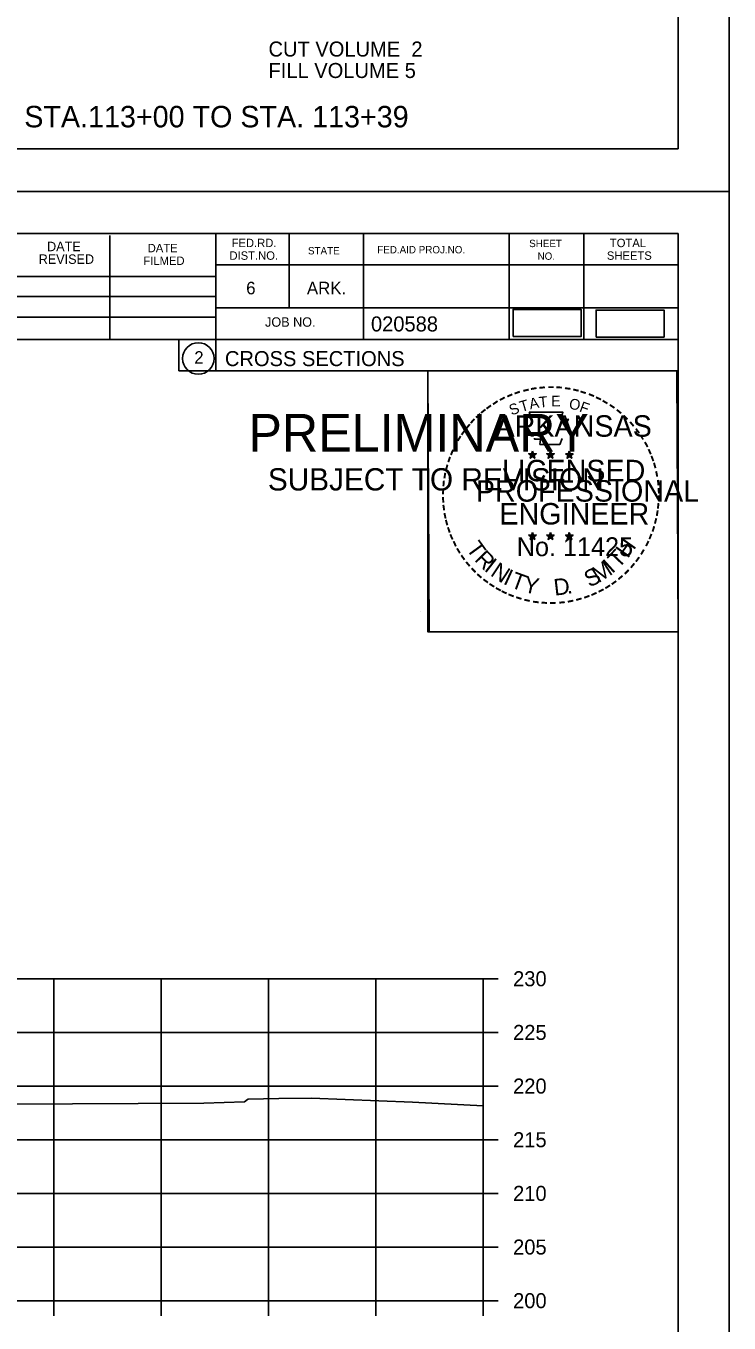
# Model space of a CAD drawing. Extents: x 1368968 to 1369915, y 377395 to 380381.
# Drawn here: x 1369849.2 to 1369914.7, y 377929.3 to 378050.1 of the extents above; entities that cross this region are included whole.
import ezdxf

# ---------------------------------------------------------------- set-up
doc = ezdxf.new("R2010")
doc.units = 0
for name, color, linetype in [('Default', 7, 'Continuous'), ('S_BREAKLINE_ANNOT', 7, 'Continuous'), ('S_BRIDGE', 7, 'Continuous'), ('S_BRIDGE_ANNOT', 7, 'Continuous'), ('S_BUILDING_ANNOT', 7, 'Continuous'), ('S_CAL_CORNER', 7, 'Continuous'), ('S_CONTOUR_MINOR', 7, 'Continuous'), ('S_CTL_TABLE', 7, 'Continuous'), ('S_DITCHLINE_ANNOT', 7, 'Continuous'), ('S_DROP_INLET', 7, 'Continuous')]:
    doc.layers.add(name, color=color, linetype=linetype)

msp = doc.modelspace()

# ---------------------------------------------------------------- linework, layer by layer
at = {"layer": 'Default'}
for points in [[(1369894.57, 378021.2), (1369900.91, 378021.2), (1369900.91, 378023.72), (1369894.57, 378023.72)], [(1369902.31, 378021.15), (1369908.65, 378021.15), (1369908.65, 378023.67), (1369902.31, 378023.67)]]:
    msp.add_lwpolyline(points, close=True, dxfattribs=at)
at = {"layer": 'S_BREAKLINE_ANNOT'}
for p, q in [((1369891.78, 377931.35), (1369891.78, 377961.35)), ((1369893.18, 377961.35), (1369891.78, 377961.35)), ((1369893.18, 377956.35), (1369891.78, 377956.35)), ((1369893.18, 377951.35), (1369891.78, 377951.35)), ((1369893.18, 377946.35), (1369891.78, 377946.35)), ((1369893.18, 377941.35), (1369891.78, 377941.35)), ((1369893.18, 377936.35), (1369891.78, 377936.35)), ((1369611.78, 377931.35), (1369891.78, 377931.35)), ((1369851.78, 377929.95), (1369851.78, 377931.35)), ((1369861.78, 377929.95), (1369861.78, 377931.35)), ((1369871.78, 377929.95), (1369871.78, 377931.35)), ((1369881.78, 377929.95), (1369881.78, 377931.35)), ((1369891.78, 377929.95), (1369891.78, 377931.35)), ((1369893.18, 377931.35), (1369891.78, 377931.35))]:
    msp.add_line(p, q, dxfattribs=at)
at = {"layer": 'S_BRIDGE_ANNOT'}
for p, q in [((1369909.96, 378038.69), (1369909.96, 378244.15)), ((1369909.96, 378038.69), (1369593.78, 378038.69)), ((1369593.78, 378030.81), (1369909.96, 378030.81)), ((1369857, 378020.93), (1369857, 378030.61)), ((1369866.86, 378030.81), (1369866.86, 378018.01)), ((1369873.7, 378030.81), (1369873.7, 378023.87)), ((1369880.64, 378030.81), (1369880.64, 378020.93)), ((1369894.22, 378030.81), (1369894.22, 378020.93)), ((1369901.16, 378030.81), (1369901.16, 378020.93)), ((1369909.96, 377825.35), (1369909.96, 378030.81)), ((1369909.96, 378027.87), (1369866.86, 378027.87)), ((1369909.96, 378027.89), (1369909.96, 378027.89)), ((1369827.7, 378026.79), (1369866.86, 378026.79)), ((1369827.7, 378024.93), (1369866.86, 378024.93)), ((1369909.96, 378023.87), (1369866.86, 378023.87)), ((1369869.82, 378023.87), (1369909.96, 378023.87)), ((1369827.7, 378022.99), (1369866.86, 378022.99)), ((1369909.96, 378020.93), (1369827.7, 378020.93)), ((1369866.86, 378018.01), (1369909.96, 378018.01))]:
    msp.add_line(p, q, dxfattribs=at)
msp.add_circle((1369865.24, 378019.15), 1.47, dxfattribs=at)
at = {"layer": 'S_BUILDING_ANNOT'}
for p, q in [((1369896.04, 378010.27), (1369896.39, 378010.16)), ((1369896.04, 378010.27), (1369896.29, 378010.22)), ((1369896.04, 378010.27), (1369896.28, 378010.15)), ((1369896.17, 378009.86), (1369896.39, 378010.16)), ((1369896.17, 378009.86), (1369896.3, 378010.1)), ((1369896.17, 378009.86), (1369896.39, 378010.08)), ((1369896.39, 378010.52), (1369896.35, 378010.27)), ((1369896.39, 378010.16), (1369896.39, 378010.52)), ((1369896.39, 378010.52), (1369896.44, 378010.27)), ((1369896.74, 378010.27), (1369896.39, 378010.16)), ((1369896.6, 378009.86), (1369896.39, 378010.16)), ((1369896.6, 378009.86), (1369896.39, 378010.07)), ((1369896.74, 378010.27), (1369896.45, 378010.22)), ((1369896.6, 378009.86), (1369896.47, 378010.15)), ((1369896.74, 378010.27), (1369896.53, 378010.17)), ((1369897.71, 378010.27), (1369898.06, 378010.16)), ((1369897.71, 378010.27), (1369897.96, 378010.22)), ((1369897.71, 378010.27), (1369897.95, 378010.15)), ((1369897.84, 378009.86), (1369898.06, 378010.16)), ((1369897.84, 378009.86), (1369897.97, 378010.1)), ((1369897.84, 378009.86), (1369898.06, 378010.08)), ((1369898.06, 378010.52), (1369898.02, 378010.27)), ((1369898.06, 378010.16), (1369898.06, 378010.52)), ((1369898.06, 378010.52), (1369898.11, 378010.27)), ((1369898.41, 378010.27), (1369898.06, 378010.16)), ((1369898.27, 378009.86), (1369898.06, 378010.16)), ((1369898.27, 378009.86), (1369898.06, 378010.07)), ((1369898.41, 378010.27), (1369898.12, 378010.22)), ((1369898.27, 378009.86), (1369898.14, 378010.15)), ((1369898.41, 378010.27), (1369898.2, 378010.17)), ((1369899.48, 378010.26), (1369899.82, 378010.15)), ((1369899.48, 378010.26), (1369899.73, 378010.21)), ((1369899.48, 378010.26), (1369899.71, 378010.13)), ((1369899.61, 378009.85), (1369899.82, 378010.15)), ((1369899.61, 378009.85), (1369899.73, 378010.09)), ((1369899.61, 378009.85), (1369899.82, 378010.07)), ((1369899.82, 378010.51), (1369899.78, 378010.26)), ((1369899.82, 378010.15), (1369899.82, 378010.51)), ((1369899.82, 378010.51), (1369899.87, 378010.26)), ((1369900.17, 378010.26), (1369899.82, 378010.15)), ((1369900.04, 378009.85), (1369899.82, 378010.15)), ((1369900.04, 378009.85), (1369899.82, 378010.06)), ((1369900.17, 378010.26), (1369899.89, 378010.21)), ((1369900.04, 378009.85), (1369899.9, 378010.14)), ((1369900.17, 378010.26), (1369899.97, 378010.15)), ((1369896.04, 378002.7), (1369896.39, 378002.58)), ((1369896.04, 378002.7), (1369896.29, 378002.65)), ((1369896.04, 378002.7), (1369896.27, 378002.57)), ((1369896.39, 378002.95), (1369896.35, 378002.7)), ((1369896.39, 378002.58), (1369896.39, 378002.95)), ((1369896.39, 378002.95), (1369896.44, 378002.7)), ((1369896.73, 378002.7), (1369896.39, 378002.58)), ((1369896.73, 378002.7), (1369896.45, 378002.65)), ((1369896.73, 378002.7), (1369896.53, 378002.59)), ((1369897.71, 378002.7), (1369898.06, 378002.58)), ((1369897.71, 378002.7), (1369897.96, 378002.65)), ((1369897.71, 378002.7), (1369897.94, 378002.57)), ((1369898.06, 378002.95), (1369898.01, 378002.7)), ((1369898.06, 378002.58), (1369898.06, 378002.95)), ((1369898.06, 378002.95), (1369898.1, 378002.7)), ((1369898.4, 378002.7), (1369898.06, 378002.58)), ((1369898.4, 378002.7), (1369898.12, 378002.65)), ((1369898.4, 378002.7), (1369898.2, 378002.59)), ((1369899.47, 378002.69), (1369899.82, 378002.57)), ((1369899.47, 378002.69), (1369899.73, 378002.64)), ((1369899.47, 378002.69), (1369899.71, 378002.56)), ((1369899.82, 378002.94), (1369899.78, 378002.69)), ((1369899.82, 378002.57), (1369899.82, 378002.94)), ((1369899.82, 378002.94), (1369899.87, 378002.69)), ((1369900.17, 378002.69), (1369899.82, 378002.57)), ((1369900.17, 378002.69), (1369899.88, 378002.64)), ((1369900.17, 378002.69), (1369899.97, 378002.58)), ((1369896.17, 378002.29), (1369896.39, 378002.58)), ((1369896.17, 378002.29), (1369896.3, 378002.53)), ((1369896.17, 378002.29), (1369896.38, 378002.5)), ((1369896.6, 378002.29), (1369896.38, 378002.5)), ((1369896.6, 378002.29), (1369896.39, 378002.58)), ((1369896.6, 378002.29), (1369896.46, 378002.58)), ((1369897.84, 378002.29), (1369898.06, 378002.58)), ((1369897.84, 378002.29), (1369897.97, 378002.53)), ((1369897.84, 378002.29), (1369898.05, 378002.5)), ((1369898.27, 378002.29), (1369898.05, 378002.5)), ((1369898.27, 378002.29), (1369898.06, 378002.58)), ((1369898.27, 378002.29), (1369898.13, 378002.58)), ((1369899.61, 378002.28), (1369899.82, 378002.57)), ((1369899.61, 378002.28), (1369899.73, 378002.52)), ((1369899.61, 378002.28), (1369899.82, 378002.49)), ((1369900.04, 378002.28), (1369899.82, 378002.57)), ((1369900.04, 378002.28), (1369899.82, 378002.49)), ((1369900.04, 378002.28), (1369899.9, 378002.57))]:
    msp.add_line(p, q, dxfattribs=at)
for points in [[(1369896.08, 378014.15), (1369896.35, 378013.32)], [(1369899.59, 378013.22), (1369899.74, 378013.51), (1369899.05, 378013.48), (1369899.2, 378014.15), (1369896.08, 378014.15)], [(1369896.57, 378011.72), (1369896.57, 378011.64), (1369897.14, 378011.62), (1369897.08, 378011.14), (1369898.95, 378011.14), (1369899.15, 378011.68)], [(1369896.39, 378010.52), (1369896.6, 378009.86), (1369896.04, 378010.27), (1369896.74, 378010.27), (1369896.17, 378009.86), (1369896.39, 378010.52)], [(1369898.06, 378010.52), (1369898.27, 378009.86), (1369897.71, 378010.27), (1369898.41, 378010.27), (1369897.84, 378009.86), (1369898.06, 378010.52)], [(1369899.82, 378010.51), (1369900.04, 378009.85), (1369899.48, 378010.26), (1369900.17, 378010.26), (1369899.61, 378009.85), (1369899.82, 378010.51)], [(1369896.39, 378002.95), (1369896.6, 378002.29), (1369896.04, 378002.7), (1369896.73, 378002.7), (1369896.17, 378002.29), (1369896.39, 378002.95)], [(1369898.06, 378002.95), (1369898.27, 378002.29), (1369897.71, 378002.7), (1369898.4, 378002.7), (1369897.84, 378002.29), (1369898.06, 378002.95)], [(1369899.82, 378002.94), (1369900.04, 378002.28), (1369899.47, 378002.69), (1369900.17, 378002.69), (1369899.61, 378002.28), (1369899.82, 378002.94)]]:
    msp.add_lwpolyline(points, dxfattribs=at)
for centre, radius in [((1369896.39, 378010.16), 0.172), ((1369896.39, 378010.16), 0.145), ((1369896.39, 378010.16), 0.116), ((1369896.39, 378010.16), 0.0991), ((1369896.39, 378010.16), 0.0747), ((1369896.39, 378010.16), 0.0495), ((1369896.39, 378010.16), 0.0296), ((1369898.06, 378010.16), 0.172), ((1369898.06, 378010.16), 0.145), ((1369898.06, 378010.16), 0.116), ((1369898.06, 378010.16), 0.0991), ((1369898.06, 378010.16), 0.0747), ((1369898.06, 378010.16), 0.0495), ((1369898.06, 378010.16), 0.0296), ((1369899.82, 378010.14), 0.172), ((1369899.82, 378010.14), 0.145), ((1369899.82, 378010.14), 0.116), ((1369899.82, 378010.14), 0.0991), ((1369899.82, 378010.14), 0.0747), ((1369899.82, 378010.14), 0.0495), ((1369899.82, 378010.14), 0.0296), ((1369896.39, 378002.58), 0.172), ((1369896.39, 378002.58), 0.145), ((1369896.39, 378002.58), 0.116), ((1369896.39, 378002.58), 0.0991), ((1369896.39, 378002.58), 0.0747), ((1369896.39, 378002.58), 0.0495), ((1369898.05, 378002.58), 0.172), ((1369898.05, 378002.58), 0.145), ((1369898.05, 378002.58), 0.116), ((1369898.05, 378002.58), 0.0991), ((1369898.05, 378002.58), 0.0747), ((1369898.05, 378002.58), 0.0495), ((1369899.82, 378002.57), 0.172), ((1369899.82, 378002.57), 0.145), ((1369899.82, 378002.57), 0.116), ((1369899.82, 378002.57), 0.0991), ((1369899.82, 378002.57), 0.0747), ((1369896.39, 378002.58), 0.0296), ((1369898.05, 378002.58), 0.0296), ((1369899.82, 378002.57), 0.0495), ((1369899.82, 378002.57), 0.0296)]:
    msp.add_circle(centre, radius, dxfattribs=at)
at = {"layer": 'S_CTL_TABLE'}
msp.add_lwpolyline([(1369847.38, 377949.65), (1369865.76, 377949.77), (1369869.55, 377949.87), (1369869.82, 377950.11), (1369869.88, 377950.14), (1369872.73, 377950.18), (1369875.79, 377950.23), (1369885.19, 377949.84), (1369891.78, 377949.5)], dxfattribs=at)
at = {"layer": 'S_DITCHLINE_ANNOT'}
for p, q in [((1369611.78, 377961.35), (1369891.78, 377961.35)), ((1369851.78, 377931.35), (1369851.78, 377961.35)), ((1369861.78, 377931.35), (1369861.78, 377961.35)), ((1369871.78, 377931.35), (1369871.78, 377961.35)), ((1369881.78, 377931.35), (1369881.78, 377961.35)), ((1369891.78, 377931.35), (1369891.78, 377961.35)), ((1369611.78, 377956.35), (1369891.78, 377956.35)), ((1369611.78, 377951.35), (1369891.78, 377951.35)), ((1369611.78, 377946.35), (1369891.78, 377946.35)), ((1369611.78, 377941.35), (1369891.78, 377941.35)), ((1369611.78, 377936.35), (1369891.78, 377936.35)), ((1369611.78, 377931.35), (1369891.78, 377931.35))]:
    msp.add_line(p, q, dxfattribs=at)
at = {"layer": 'S_DROP_INLET'}
for p, q in [((1369581.38, 378034.71), (1369914.71, 378034.71)), ((1369581.38, 378034.71), (1369914.71, 378034.71)), ((1369885.99, 377995.56), (1369885.99, 377995.56))]:
    msp.add_line(p, q, dxfattribs=at)
for points in [[(1369581.37, 378248.05), (1369914.71, 378248.05), (1369914.71, 378034.71), (1369581.37, 378034.71)], [(1369827.7, 378244.15), (1369827.7, 378234.27), (1369863.43, 378234.27), (1369863.43, 378231.35), (1369886.63, 378231.35), (1369886.63, 378207.02), (1369909.96, 378207.02), (1369909.96, 378038.69), (1369593.78, 378038.69), (1369593.78, 378244.15)], [(1369581.37, 378034.71), (1369914.71, 378034.71), (1369914.71, 377821.37), (1369581.37, 377821.37)], [(1369827.7, 378030.81), (1369827.7, 378020.93), (1369863.43, 378020.93), (1369863.43, 378018.01), (1369886.63, 378018.01), (1369886.63, 377993.68), (1369909.96, 377993.68), (1369909.96, 377825.35), (1369593.78, 377825.35), (1369593.78, 378030.81)], [(1369886.63, 378018.01), (1369909.84, 378018.01), (1369909.96, 377993.68), (1369886.75, 377993.68)]]:
    msp.add_lwpolyline(points, close=True, dxfattribs=at)

# ---------------------------------------------------------------- texts
at = {"layer": 'S_BRIDGE'}
for s, p in [('CUT VOLUME  2', (1369871.78, 378047.29)), ('FILL VOLUME 5', (1369871.78, 378045.29)), ('230', (1369894.58, 377960.65)), ('225', (1369894.58, 377955.65)), ('220', (1369894.58, 377950.65)), ('215', (1369894.58, 377945.65)), ('210', (1369894.58, 377940.65)), ('205', (1369894.58, 377935.65)), ('200', (1369894.58, 377930.65))]:
    msp.add_text(s, height=1.4, dxfattribs=at).set_placement(p)
at = {"layer": 'S_BRIDGE_ANNOT'}
for s, height, p in [('DATE', 0.879, (1369851.14, 378029.15)), ('DATE', 0.782, (1369860.52, 378029.05)), ('FED.RD.', 0.782, (1369868.34, 378029.53)), ('STATE', 0.684, (1369875.46, 378028.85)), ('FED.AID PROJ.NO.', 0.684, (1369881.92, 378028.95)), ('SHEET', 0.684, (1369896.08, 378029.53)), ('TOTAL', 0.782, (1369903.6, 378029.53)), ('REVISED', 0.879, (1369850.36, 378027.97)), ('FILMED', 0.782, (1369860.12, 378027.87)), ('DIST.NO.', 0.782, (1369868.14, 378028.35)), ('NO.', 0.684, (1369896.86, 378028.35)), ('SHEETS', 0.782, (1369903.32, 378028.35)), ('6', 1.17, (1369869.7, 378025.13)), ('ARK.', 1.172, (1369875.36, 378025.13)), ('JOB NO.', 0.879, (1369871.46, 378022.11)), ('020588', 1.4, (1369881.33, 378021.67)), ('2', 1.17, (1369864.86, 378018.66)), ('CROSS SECTIONS', 1.4, (1369867.72, 378018.44))]:
    msp.add_text(s, height=height, rotation=360, dxfattribs=at).set_placement(p)
at = {"layer": 'S_BUILDING_ANNOT'}
for s, height, rotation, p in [('-', 1.6, 19.1761, (1369894.83, 378015.27)), ('-', 1.6, 13.6301, (1369895.58, 378015.51)), ('-', 1.6, 10.2193, (1369896.26, 378015.68)), ('-', 1.6, 5.8968, (1369896.99, 378015.79)), ('-', 1.6, 0.1862, (1369897.76, 378015.86)), ('-', 1.6, 357.743, (1369898.48, 378015.85)), ('-', 1.6, 352.1617, (1369899.23, 378015.79)), ('-', 1.6, 347.2049, (1369899.95, 378015.68)), ('-', 1.6, 342.3362, (1369900.58, 378015.52)), ('-', 1.6, 36.2317, (1369892.39, 378013.92)), ('-', 1.6, 34.0636, (1369892.97, 378014.32)), ('-', 1.6, 28.7918, (1369893.56, 378014.69)), ('-', 1.6, 24.3072, (1369894.2, 378015)), ('S', 1, 21.594, (1369894.44, 378013.82)), ('T', 1, 16.4036, (1369895.35, 378014.16)), ('A', 1, 11.2132, (1369896.18, 378014.41)), ('T', 1, 6.0228, (1369897.03, 378014.57)), ('E', 1, 0.8323, (1369898.13, 378014.68)), ('O', 1, 350.4515, (1369899.74, 378014.47)), ('F', 1, 340.0707, (1369900.69, 378014.24)), ('-', 1.6, 337.8551, (1369901.32, 378015.3)), ('-', 1.6, 334.1211, (1369901.95, 378015.03)), ('-', 1.6, 329.6409, (1369902.53, 378014.74)), ('-', 1.6, 325.8627, (1369903.17, 378014.38)), ('-', 1.6, 48.423, (1369891.03, 378012.65)), ('-', 1.6, 42.9622, (1369891.48, 378013.13)), ('-', 1.6, 38.9507, (1369891.91, 378013.54)), ('ARKANSAS', 2, 360, (1369892.94, 378011.86)), ('-', 1.6, 320.5297, (1369903.78, 378013.96)), ('-', 1.6, 315.5786, (1369904.38, 378013.47)), ('-', 1.6, 54.2325, (1369890.22, 378011.6)), ('-', 1.6, 50.6142, (1369890.63, 378012.16)), ('-', 1.6, 309.8797, (1369904.95, 378012.92)), ('-', 1.6, 306.6522, (1369905.47, 378012.32)), ('-', 1.6, 62.8713, (1369889.58, 378010.46)), ('-', 1.6, 58.0706, (1369889.89, 378011.07)), ('-', 1.4, 303.6753, (1369905.96, 378011.75)), ('-', 1.6, 299.6684, (1369906.28, 378011.14)), ('-', 1.6, 72.3945, (1369889.1, 378009.21)), ('-', 1.6, 67.7743, (1369889.32, 378009.84)), ('DWB', 0.01, 360, (1369896.38, 378010.15)), ('DWB', 0.01, 360, (1369898.05, 378010.15)), ('DWB', 0.01, 360, (1369899.81, 378010.14)), ('-', 1.6, 294.6628, (1369906.6, 378010.53)), ('-', 1.6, 290.5728, (1369906.86, 378009.95)), ('-', 1.6, 75.461, (1369888.9, 378008.5)), ('LICENSED', 2, 360, (1369893.53, 378007.71)), ('-', 1.6, 285.1233, (1369907.09, 378009.37)), ('-', 1.6, 85.1863, (1369888.69, 378007.1)), ('-', 1.6, 81.2013, (1369888.77, 378007.79)), ('PROFESSIONAL', 2, 360, (1369891.11, 378005.81)), ('-', 1.6, 280.5493, (1369907.29, 378008.63)), ('-', 1.6, 276.5962, (1369907.45, 378007.86)), ('-', 1.6, 89.0622, (1369888.67, 378006.4)), ('-', 1.6, 274.3301, (1369907.51, 378007.14)), ('-', 1.6, 269.9407, (1369907.55, 378006.51)), ('-', 1.6, 94.1959, (1369888.7, 378005.67)), ('-', 1.6, 98.9479, (1369888.78, 378005)), ('ENGINEER', 2, 360, (1369893.3, 378003.68)), ('-', 1.6, 263.5172, (1369907.53, 378005.84)), ('-', 1.6, 101.7149, (1369888.91, 378004.27)), ('-', 1.6, 105.4578, (1369889.07, 378003.68)), ('-', 1.6, 255.7626, (1369907.35, 378004.51)), ('-', 1.6, 260.9953, (1369907.46, 378005.19)), ('-', 1.6, 109.0874, (1369889.29, 378003.04)), ('-', 1.6, 114.0643, (1369889.54, 378002.45)), ('-', 1.6, 247.8887, (1369906.94, 378003.12)), ('-', 1.6, 252.8681, (1369907.17, 378003.79)), ('-', 1.6, 115.7289, (1369889.85, 378001.83)), ('-', 1.6, 120.4471, (1369890.2, 378001.24)), ('T', 1.54, 306.0406, (1369890.15, 378001.42)), ('No. 11425', 1.757, 360, (1369894.92, 378000.73)), ('DWB', 0.01, 360, (1369896.37, 378002.58)), ('DWB', 0.01, 360, (1369898.04, 378002.58)), ('DWB', 0.01, 360, (1369899.81, 378002.57)), ('T', 1.54, 46.6444, (1369904.38, 377999.52)), ('H', 1.54, 54.6088, (1369905.27, 378000.46)), ('-', 1.6, 244.6197, (1369906.68, 378002.49)), ('-', 1.6, 125.8934, (1369890.61, 378000.68)), ('-', 1.6, 130.7181, (1369891.07, 378000.13)), ('R', 1.54, 314.005, (1369890.91, 378000.37)), ('I', 1.54, 321.9694, (1369891.81, 377999.44)), ('M', 1.54, 32.6563, (1369902.53, 377998.19)), ('I', 1.54, 42.1136, (1369903.81, 377999.04)), ('-', 1.6, 233.8452, (1369905.89, 378001.08)), ('-', 1.6, 239.0712, (1369906.29, 378001.74)), ('-', 1.6, 134.2238, (1369891.59, 377999.59)), ('-', 1.6, 138.9338, (1369892.11, 377999.12)), ('N', 1.54, 326.5002, (1369892.38, 377998.97)), ('I', 1.54, 335.3603, (1369893.58, 377998.18)), ('T', 1.54, 339.8912, (1369894.25, 377997.86)), ('S', 1.54, 26.9312, (1369901.69, 377997.78)), ('-', 1.6, 225.7653, (1369904.98, 377999.95)), ('-', 1.6, 231.2538, (1369905.46, 378000.52)), ('-', 1.6, 144.6463, (1369892.67, 377998.72)), ('-', 1.6, 148.0898, (1369893.23, 377998.35)), ('-', 1.6, 151.5704, (1369893.81, 377998.02)), ('Y', 1.54, 347.8556, (1369895.46, 377997.41)), ('D', 1.54, 6.3969, (1369898.45, 377997.05)), ('-', 1.6, 212.2491, (1369903.37, 377998.59)), ('-', 1.6, 215.7363, (1369903.91, 377998.97)), ('-', 1.6, 221.0851, (1369904.45, 377999.44)), ('-', 1.6, 154.6002, (1369894.33, 377997.77)), ('-', 1.6, 158.5612, (1369894.95, 377997.52)), ('-', 1.6, 162.7983, (1369895.64, 377997.31)), ('-', 1.6, 167.5555, (1369896.36, 377997.14)), ('-', 1.6, 191.2858, (1369900.16, 377997.21)), ('.', 1.54, 13.7642, (1369899.64, 377997.18)), ('-', 1.6, 195.4743, (1369900.89, 377997.41)), ('-', 1.6, 200.7184, (1369901.57, 377997.65)), ('-', 1.6, 204.2516, (1369902.19, 377997.92)), ('-', 1.6, 207.3568, (1369902.81, 377998.24)), ('-', 1.6, 173.1155, (1369897.13, 377997.03)), ('-', 1.6, 176.5183, (1369897.88, 377996.98)), ('-', 1.6, 181.5918, (1369898.62, 377997)), ('-', 1.6, 185.8167, (1369899.43, 377997.07))]:
    msp.add_text(s, height=height, rotation=rotation, dxfattribs=at).set_placement(p)
at = {"layer": 'S_CAL_CORNER'}
for s, height, p in [('PRELIMINARY', 3.5, (1369869.91, 378010.48)), ('DWB', 0.01, (1369870.65, 378012.33)), ('SUBJECT TO REVISION', 2.0751, (1369871.72, 378006.85))]:
    msp.add_text(s, height=height, rotation=360, dxfattribs=at).set_placement(p)
at = {"layer": 'S_CONTOUR_MINOR'}
msp.add_text('CROSS SECTION STA.113+00 TO STA. 113+39', height=2, dxfattribs=at).set_placement((1369826.13, 378040.69))

doc.saveas('drawing.dxf')
